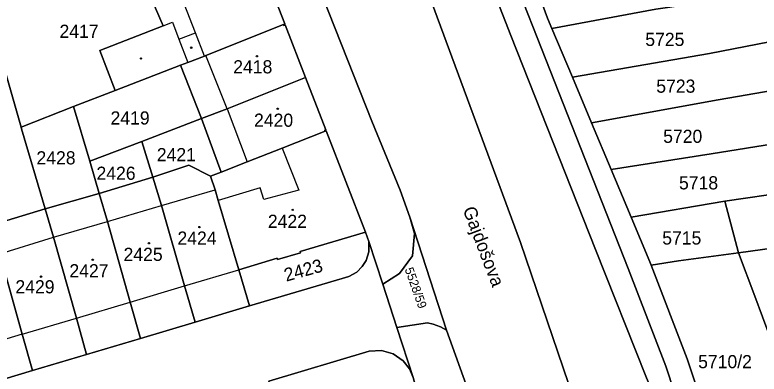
# Model space of a CAD drawing. Extents: x -596233 to -595156, y -1161235 to -1159375.
# Drawn here: x -595481.6 to -595385.4, y -1160581.2 to -1160534.7 of the extents above; entities that cross this region are included whole.
import ezdxf

# ---------------------------------------------------------------- set-up
doc = ezdxf.new("R2010")
doc.units = 0
for name, color, linetype in [('KN_CAR_KR', 7, 'Continuous'), ('KN_KULTURY', 7, 'Continuous'), ('KN_PARC_CIS_POZ', 7, 'Continuous'), ('KN_PARC_CIS_STAV', 7, 'Continuous'), ('KN_PARC_PLOCHA', 7, 'Continuous'), ('KN_ULICE', 7, 'Continuous'), ('parcely_l', 7, 'Continuous')]:
    doc.layers.add(name, color=color, linetype=linetype)

msp = doc.modelspace()

# ---------------------------------------------------------------- linework, layer by layer
at = {"layer": 'KN_CAR_KR'}
for points in [[(-595458.27, -1160537.08), (-595462.66, -1160525.8)], [(-595462.48, -1160536.17), (-595461.26, -1160535.7)], [(-595461.26, -1160535.7), (-595460.43, -1160537.89)], [(-595460.43, -1160537.89), (-595458.27, -1160537.08)], [(-595457.11, -1160540.06), (-595458.27, -1160537.08)], [(-595460.43, -1160537.89), (-595459.28, -1160540.9)], [(-595454.21, -1160546.88), (-595456.95, -1160540)], [(-595454.21, -1160546.88), (-595451.61, -1160553.74)], [(-595447.08, -1160551.98), (-595444.91, -1160557.37)], [(-595462.7, -1160559.38), (-595455.72, -1160557.33)], [(-595449.94, -1160557.09), (-595455.34, -1160558.72)], [(-595449.44, -1160558.61), (-595449.94, -1160557.09)], [(-595444.91, -1160557.37), (-595449.44, -1160558.61)], [(-595469.65, -1160561.42), (-595462.7, -1160559.38)], [(-595476.66, -1160563.47), (-595469.65, -1160561.42)], [(-595483.64, -1160565.62), (-595476.66, -1160563.47)], [(-595459.69, -1160569.75), (-595452.67, -1160567.66)], [(-595466.72, -1160571.84), (-595459.69, -1160569.75)], [(-595473.67, -1160573.91), (-595466.72, -1160571.84)], [(-595480.69, -1160576), (-595473.67, -1160573.91)], [(-595480.69, -1160576), (-595487.67, -1160578.08)]]:
    msp.add_lwpolyline(points, dxfattribs=at)
at = {"layer": 'KN_KULTURY'}
for centre, radius in [((-595458.83, -1160538.98), 0.09), ((-595458.83, -1160538.98), 0.0398), ((-595465.32, -1160540.38), 0.09), ((-595465.32, -1160540.38), 0.0398), ((-595450.34, -1160540.09), 0.09), ((-595450.34, -1160540.09), 0.0398), ((-595447.64, -1160546.87), 0.09), ((-595447.64, -1160546.87), 0.0398), ((-595445.71, -1160559.93), 0.09), ((-595445.71, -1160559.93), 0.0398), ((-595457.77, -1160562.16), 0.09), ((-595457.77, -1160562.16), 0.0398), ((-595464.31, -1160564.25), 0.09), ((-595464.31, -1160564.25), 0.0398), ((-595471.56, -1160566.38), 0.09), ((-595471.56, -1160566.38), 0.0398), ((-595478.25, -1160568.56), 0.09), ((-595478.25, -1160568.56), 0.0398)]:
    msp.add_circle(centre, radius, dxfattribs=at)
at = {"layer": 'KN_PARC_PLOCHA'}
for points in [[(-595372.46, -1160708.61), (-595394.62, -1160628.27), (-595399.34, -1160612.47), (-595409.37, -1160584.4), (-595416.28, -1160564.16), (-595427.75, -1160533.04), (-595463.86, -1160442.98)], [(-595463.86, -1160442.98), (-595427.75, -1160533.04), (-595416.28, -1160564.16), (-595409.37, -1160584.4), (-595399.34, -1160612.47), (-595394.62, -1160628.27), (-595372.46, -1160708.61)], [(-595450.45, -1160453.97), (-595440.26, -1160479.52), (-595435.02, -1160492.76), (-595428.41, -1160509.48), (-595417.51, -1160537.42), (-595406.58, -1160565.06), (-595400.06, -1160581.41), (-595392.54, -1160599.46), (-595391.18, -1160606.14), (-595389.9, -1160609.22), (-595382.6, -1160626.94)], [(-595395.18, -1160665.2), (-595403.64, -1160647.76), (-595408.31, -1160622.95), (-595419.59, -1160592.81), (-595425.82, -1160575.48), (-595430.55, -1160560.86), (-595431.84, -1160557.38), (-595435.5, -1160548.49), (-595451.35, -1160508.39), (-595458.09, -1160491.24), (-595459.53, -1160487.7), (-595467.14, -1160468.43)], [(-595383.61, -1160612.46), (-595386.19, -1160612.37), (-595387.16, -1160611.89), (-595392.95, -1160593.88), (-595397.47, -1160580.14), (-595402.33, -1160567.51), (-595427.63, -1160503.3)], [(-595451.35, -1160508.39), (-595435.5, -1160548.49), (-595431.84, -1160557.38), (-595430.55, -1160560.86), (-595429.95, -1160562.97), (-595430.22, -1160565.88), (-595431.91, -1160568.16), (-595434.08, -1160569.53), (-595435.88, -1160564.04), (-595436.29, -1160562.8), (-595441.37, -1160549.72), (-595441.51, -1160549.78), (-595441.57, -1160549.63), (-595441.43, -1160549.58), (-595444.04, -1160542.85), (-595446.69, -1160536.05), (-595446.86, -1160536.12), (-595446.91, -1160535.99), (-595446.74, -1160535.92), (-595452.21, -1160521.86)], [(-595414.7, -1160529.86), (-595412.76, -1160535.19), (-595412.2, -1160536.52), (-595409.56, -1160542.8), (-595407.09, -1160548.68), (-595404.56, -1160554.7), (-595401.96, -1160560.89), (-595399.54, -1160566.65), (-595399.37, -1160567.08), (-595394.73, -1160579.18), (-595390.17, -1160592.64), (-595389.97, -1160593.31), (-595388.61, -1160597.92), (-595388.25, -1160599.14), (-595385.18, -1160609.98)], [(-595486.39, -1160582.81), (-595479.38, -1160580.7), (-595472.38, -1160578.62), (-595465.4, -1160576.55), (-595458.33, -1160574.45), (-595451.28, -1160572.35), (-595439.33, -1160568.8), (-595438.46, -1160568.56), (-595437.43, -1160567.97), (-595436.73, -1160567.27), (-595436.23, -1160566.47), (-595435.88, -1160565.35), (-595435.88, -1160564.04), (-595434.08, -1160569.53), (-595432.24, -1160575.15), (-595430.13, -1160581.6), (-595430.61, -1160580.49), (-595431.44, -1160579.43), (-595432.73, -1160578.55), (-595434.24, -1160578.12), (-595435.84, -1160578.2), (-595448.81, -1160582.06)], [(-595409.09, -1160658.11), (-595410.68, -1160652.32), (-595414.02, -1160640.21), (-595416.14, -1160632.54), (-595419.14, -1160621.69), (-595422.02, -1160611.18), (-595424.94, -1160600.52), (-595430.13, -1160581.6), (-595432.24, -1160575.15), (-595428.3, -1160574.53), (-595427.56, -1160574.7), (-595426.61, -1160575.06), (-595425.82, -1160575.48), (-595419.59, -1160592.81), (-595408.31, -1160622.95), (-595403.64, -1160647.76), (-595395.18, -1160665.2)]]:
    msp.add_lwpolyline(points, dxfattribs=at)
for points in [[(-595387.16, -1160611.89), (-595387.99, -1160611.48), (-595389.9, -1160609.22), (-595391.18, -1160606.14), (-595392.54, -1160599.46), (-595400.06, -1160581.41), (-595406.58, -1160565.06), (-595417.51, -1160537.42), (-595428.41, -1160509.48), (-595435.02, -1160492.76), (-595432.17, -1160491.65), (-595427.63, -1160503.3), (-595402.33, -1160567.51), (-595397.47, -1160580.14), (-595392.95, -1160593.88)], [(-595446.91, -1160535.99), (-595456.95, -1160540), (-595457.11, -1160540.06), (-595459.28, -1160540.9), (-595460.22, -1160541.26), (-595468.67, -1160544.51), (-595470.65, -1160539.34), (-595462.48, -1160536.17), (-595466.42, -1160527), (-595462.66, -1160525.8), (-595452.21, -1160521.86), (-595446.74, -1160535.92)], [(-595485.49, -1160533.11), (-595480.83, -1160549.27), (-595480.77, -1160549.46), (-595477.74, -1160559.79), (-595484.7, -1160561.89), (-595494.86, -1160525.94), (-595488.16, -1160523.84)], [(-595468.67, -1160544.51), (-595474.06, -1160546.58), (-595480.83, -1160549.27), (-595485.49, -1160533.11), (-595468.37, -1160527.63), (-595466.42, -1160527), (-595462.48, -1160536.17), (-595470.65, -1160539.34)], [(-595394.87, -1160533.43), (-595398.75, -1160534.01), (-595412.2, -1160536.52), (-595412.76, -1160535.19), (-595414.7, -1160529.86), (-595396.24, -1160526.88)], [(-595382.51, -1160537.93), (-595391.82, -1160539.74), (-595409.56, -1160542.8), (-595412.2, -1160536.52), (-595398.75, -1160534.01), (-595394.87, -1160533.43), (-595383.5, -1160531.51)], [(-595444.04, -1160542.85), (-595454.21, -1160546.88), (-595457.49, -1160548.15), (-595460.22, -1160541.26), (-595459.28, -1160540.9), (-595457.11, -1160540.06), (-595456.95, -1160540), (-595446.91, -1160535.99), (-595446.86, -1160536.12), (-595446.69, -1160536.05)], [(-595381.56, -1160544.12), (-595383.48, -1160544.46), (-595390.72, -1160545.74), (-595407.09, -1160548.68), (-595409.56, -1160542.8), (-595391.82, -1160539.74), (-595382.51, -1160537.93)], [(-595457.49, -1160548.15), (-595465.21, -1160551.12), (-595471.96, -1160553.65), (-595474.06, -1160546.58), (-595468.67, -1160544.51), (-595460.22, -1160541.26)], [(-595441.51, -1160549.78), (-595447.08, -1160551.98), (-595451.61, -1160553.74), (-595454.98, -1160555.06), (-595457.49, -1160548.15), (-595454.21, -1160546.88), (-595444.04, -1160542.85), (-595441.43, -1160549.58), (-595441.57, -1160549.63)], [(-595382.47, -1160551.21), (-595391.59, -1160552.71), (-595404.56, -1160554.7), (-595407.09, -1160548.68), (-595390.72, -1160545.74), (-595383.48, -1160544.46)], [(-595471.96, -1160553.65), (-595470.73, -1160557.8), (-595477.74, -1160559.79), (-595480.77, -1160549.46), (-595480.83, -1160549.27), (-595474.06, -1160546.58)], [(-595454.98, -1160555.06), (-595456.35, -1160555.59), (-595459.16, -1160554.17), (-595463.82, -1160555.7), (-595465.21, -1160551.12), (-595457.49, -1160548.15)], [(-595436.29, -1160562.8), (-595444.74, -1160565.32), (-595444.7, -1160565.47), (-595447.68, -1160566.35), (-595447.73, -1160566.19), (-595452.67, -1160567.66), (-595455.34, -1160558.72), (-595455.72, -1160557.33), (-595456.35, -1160555.59), (-595454.98, -1160555.06), (-595451.61, -1160553.74), (-595447.08, -1160551.98), (-595441.51, -1160549.78), (-595441.37, -1160549.72)], [(-595463.82, -1160555.7), (-595470.73, -1160557.8), (-595471.96, -1160553.65), (-595465.21, -1160551.12)], [(-595381.52, -1160557.62), (-595389.85, -1160558.82), (-595401.96, -1160560.89), (-595404.56, -1160554.7), (-595391.59, -1160552.71), (-595382.47, -1160551.21)], [(-595456.35, -1160555.59), (-595455.72, -1160557.33), (-595455.34, -1160558.72), (-595452.67, -1160567.66), (-595451.28, -1160572.35), (-595458.33, -1160574.45), (-595459.69, -1160569.75), (-595462.7, -1160559.38), (-595463.82, -1160555.7), (-595459.16, -1160554.17)], [(-595458.33, -1160574.45), (-595465.4, -1160576.55), (-595466.72, -1160571.84), (-595469.65, -1160561.42), (-595470.73, -1160557.8), (-595463.82, -1160555.7), (-595462.7, -1160559.38), (-595459.69, -1160569.75)], [(-595366.16, -1160562.4), (-595370.7, -1160563.03), (-595381.58, -1160564.58), (-595388.06, -1160565.5), (-595389.85, -1160558.82), (-595381.52, -1160557.62), (-595371.51, -1160556.19), (-595368.42, -1160555.74)], [(-595465.4, -1160576.55), (-595472.38, -1160578.62), (-595473.67, -1160573.91), (-595476.66, -1160563.47), (-595477.74, -1160559.79), (-595470.73, -1160557.8), (-595469.65, -1160561.42), (-595466.72, -1160571.84)], [(-595388.06, -1160565.5), (-595395.84, -1160566.53), (-595399.37, -1160567.08), (-595399.54, -1160566.65), (-595401.96, -1160560.89), (-595389.85, -1160558.82)], [(-595472.38, -1160578.62), (-595479.38, -1160580.7), (-595480.69, -1160576), (-595483.64, -1160565.62), (-595484.65, -1160562.03), (-595484.7, -1160561.89), (-595477.74, -1160559.79), (-595476.66, -1160563.47), (-595473.67, -1160573.91)], [(-595425.82, -1160575.48), (-595426.61, -1160575.06), (-595427.56, -1160574.7), (-595428.3, -1160574.53), (-595432.24, -1160575.15), (-595434.08, -1160569.53), (-595431.91, -1160568.16), (-595430.22, -1160565.88), (-595429.95, -1160562.97), (-595430.55, -1160560.86)], [(-595479.38, -1160580.7), (-595486.39, -1160582.81), (-595487.67, -1160578.08), (-595490.67, -1160567.71), (-595491.67, -1160564.15), (-595484.65, -1160562.03), (-595483.64, -1160565.62), (-595480.69, -1160576)], [(-595435.88, -1160564.04), (-595435.88, -1160565.35), (-595436.23, -1160566.47), (-595436.73, -1160567.27), (-595437.43, -1160567.97), (-595438.46, -1160568.56), (-595439.33, -1160568.8), (-595451.28, -1160572.35), (-595452.67, -1160567.66), (-595447.73, -1160566.19), (-595447.68, -1160566.35), (-595444.7, -1160565.47), (-595444.74, -1160565.32), (-595436.29, -1160562.8)], [(-595378.77, -1160574.86), (-595383.96, -1160576.44), (-595385.96, -1160571.09), (-595388.06, -1160565.5), (-595381.58, -1160564.58), (-595380.21, -1160569.6)], [(-595383.96, -1160576.44), (-595381.28, -1160583.57), (-595386.35, -1160585.22), (-595384.2, -1160591.95), (-595385.36, -1160592.22), (-595389.97, -1160593.31), (-595390.17, -1160592.64), (-595394.73, -1160579.18), (-595399.37, -1160567.08), (-595395.84, -1160566.53), (-595388.06, -1160565.5), (-595385.96, -1160571.09)], [(-595430.13, -1160581.6), (-595424.94, -1160600.52), (-595434.69, -1160603.19), (-595434.96, -1160603.27), (-595439.2, -1160604.5), (-595441.84, -1160605.27), (-595443.65, -1160599.01), (-595444.39, -1160596.44), (-595444.62, -1160595.65), (-595447.33, -1160586.72), (-595448.81, -1160582.06), (-595435.84, -1160578.2), (-595434.24, -1160578.12), (-595432.73, -1160578.55), (-595431.44, -1160579.43), (-595430.61, -1160580.49)]]:
    msp.add_lwpolyline(points, close=True, dxfattribs=at)
at = {"layer": 'parcely_l'}
for points in [[(-595463.86, -1160442.98), (-595427.75, -1160533.04), (-595416.28, -1160564.16), (-595409.37, -1160584.4), (-595399.34, -1160612.47), (-595394.62, -1160628.27), (-595372.46, -1160708.61), (-595368.77, -1160707.68)], [(-595387.16, -1160611.89), (-595392.95, -1160593.88), (-595397.47, -1160580.14), (-595402.33, -1160567.51), (-595427.63, -1160503.3), (-595432.17, -1160491.65)], [(-595389.9, -1160609.22), (-595391.18, -1160606.14), (-595392.54, -1160599.46), (-595400.06, -1160581.41), (-595406.58, -1160565.06), (-595417.51, -1160537.42), (-595428.41, -1160509.48), (-595435.02, -1160492.76)], [(-595451.35, -1160508.39), (-595435.5, -1160548.49), (-595431.84, -1160557.38), (-595430.55, -1160560.86)], [(-595446.91, -1160535.99), (-595446.74, -1160535.92), (-595452.21, -1160521.86)], [(-595468.67, -1160544.51), (-595470.65, -1160539.34), (-595462.48, -1160536.17), (-595466.42, -1160527)], [(-595412.2, -1160536.52), (-595412.76, -1160535.19), (-595414.7, -1160529.86)], [(-595485.49, -1160533.11), (-595480.83, -1160549.27)], [(-595412.2, -1160536.52), (-595398.75, -1160534.01), (-595394.87, -1160533.43)], [(-595446.91, -1160535.99), (-595456.95, -1160540), (-595457.11, -1160540.06), (-595459.28, -1160540.9), (-595460.22, -1160541.26)], [(-595444.04, -1160542.85), (-595446.69, -1160536.05), (-595446.86, -1160536.12), (-595446.91, -1160535.99)], [(-595409.56, -1160542.8), (-595412.2, -1160536.52)], [(-595382.51, -1160537.93), (-595391.82, -1160539.74), (-595409.56, -1160542.8)], [(-595468.67, -1160544.51), (-595460.22, -1160541.26)], [(-595460.22, -1160541.26), (-595457.49, -1160548.15)], [(-595457.49, -1160548.15), (-595454.21, -1160546.88), (-595444.04, -1160542.85)], [(-595441.51, -1160549.78), (-595441.57, -1160549.63), (-595441.43, -1160549.58), (-595444.04, -1160542.85)], [(-595409.56, -1160542.8), (-595407.09, -1160548.68)], [(-595474.06, -1160546.58), (-595468.67, -1160544.51)], [(-595383.48, -1160544.46), (-595390.72, -1160545.74), (-595407.09, -1160548.68)], [(-595480.83, -1160549.27), (-595474.06, -1160546.58)], [(-595471.96, -1160553.65), (-595474.06, -1160546.58)], [(-595457.49, -1160548.15), (-595465.21, -1160551.12)], [(-595454.98, -1160555.06), (-595457.49, -1160548.15)], [(-595480.83, -1160549.27), (-595480.77, -1160549.46), (-595477.74, -1160559.79)], [(-595407.09, -1160548.68), (-595404.56, -1160554.7)], [(-595441.51, -1160549.78), (-595447.08, -1160551.98), (-595451.61, -1160553.74), (-595454.98, -1160555.06)], [(-595436.29, -1160562.8), (-595441.37, -1160549.72), (-595441.51, -1160549.78)], [(-595465.21, -1160551.12), (-595471.96, -1160553.65)], [(-595463.82, -1160555.7), (-595465.21, -1160551.12)], [(-595404.56, -1160554.7), (-595391.59, -1160552.71), (-595382.47, -1160551.21)], [(-595471.96, -1160553.65), (-595470.73, -1160557.8)], [(-595463.82, -1160555.7), (-595459.16, -1160554.17), (-595456.35, -1160555.59)], [(-595454.98, -1160555.06), (-595456.35, -1160555.59)], [(-595401.96, -1160560.89), (-595404.56, -1160554.7)], [(-595470.73, -1160557.8), (-595463.82, -1160555.7)], [(-595458.33, -1160574.45), (-595459.69, -1160569.75), (-595462.7, -1160559.38), (-595463.82, -1160555.7)], [(-595456.35, -1160555.59), (-595455.72, -1160557.33), (-595455.34, -1160558.72), (-595452.67, -1160567.66)], [(-595470.73, -1160557.8), (-595477.74, -1160559.79)], [(-595465.4, -1160576.55), (-595466.72, -1160571.84), (-595469.65, -1160561.42), (-595470.73, -1160557.8)], [(-595381.52, -1160557.62), (-595389.85, -1160558.82)], [(-595389.85, -1160558.82), (-595401.96, -1160560.89)], [(-595389.85, -1160558.82), (-595388.06, -1160565.5)], [(-595477.74, -1160559.79), (-595484.7, -1160561.89)], [(-595477.74, -1160559.79), (-595476.66, -1160563.47), (-595473.67, -1160573.91), (-595472.38, -1160578.62)], [(-595430.55, -1160560.86), (-595429.95, -1160562.97), (-595430.22, -1160565.88), (-595431.91, -1160568.16), (-595434.08, -1160569.53)], [(-595430.55, -1160560.86), (-595425.82, -1160575.48)], [(-595399.37, -1160567.08), (-595399.54, -1160566.65), (-595401.96, -1160560.89)], [(-595484.65, -1160562.03), (-595483.64, -1160565.62), (-595480.69, -1160576), (-595479.38, -1160580.7)], [(-595436.29, -1160562.8), (-595444.74, -1160565.32), (-595444.7, -1160565.47), (-595447.68, -1160566.35), (-595447.73, -1160566.19), (-595452.67, -1160567.66)], [(-595435.88, -1160564.04), (-595436.29, -1160562.8)], [(-595451.28, -1160572.35), (-595439.33, -1160568.8), (-595438.46, -1160568.56), (-595437.43, -1160567.97), (-595436.73, -1160567.27), (-595436.23, -1160566.47), (-595435.88, -1160565.35), (-595435.88, -1160564.04)], [(-595434.08, -1160569.53), (-595435.88, -1160564.04)], [(-595388.06, -1160565.5), (-595381.58, -1160564.58)], [(-595399.37, -1160567.08), (-595395.84, -1160566.53), (-595388.06, -1160565.5)], [(-595388.06, -1160565.5), (-595385.96, -1160571.09), (-595383.96, -1160576.44)], [(-595389.97, -1160593.31), (-595390.17, -1160592.64), (-595394.73, -1160579.18), (-595399.37, -1160567.08)], [(-595452.67, -1160567.66), (-595451.28, -1160572.35)], [(-595432.24, -1160575.15), (-595434.08, -1160569.53)], [(-595451.28, -1160572.35), (-595458.33, -1160574.45)], [(-595458.33, -1160574.45), (-595465.4, -1160576.55)], [(-595432.24, -1160575.15), (-595428.3, -1160574.53), (-595427.56, -1160574.7), (-595426.61, -1160575.06), (-595425.82, -1160575.48)], [(-595430.13, -1160581.6), (-595432.24, -1160575.15)], [(-595425.82, -1160575.48), (-595419.59, -1160592.81), (-595408.31, -1160622.95), (-595403.64, -1160647.76), (-595395.18, -1160665.2), (-595393.2, -1160673.97), (-595392.6, -1160684.27)], [(-595472.38, -1160578.62), (-595465.4, -1160576.55)], [(-595448.81, -1160582.06), (-595435.84, -1160578.2), (-595434.24, -1160578.12), (-595432.73, -1160578.55), (-595431.44, -1160579.43), (-595430.61, -1160580.49), (-595430.13, -1160581.6)], [(-595472.38, -1160578.62), (-595479.38, -1160580.7)], [(-595479.38, -1160580.7), (-595486.39, -1160582.81)]]:
    msp.add_lwpolyline(points, dxfattribs=at)

# ---------------------------------------------------------------- texts
at = {"layer": 'KN_PARC_CIS_POZ'}
for s, p in [('2417', (-595475.8666, -1160537.71)), ('2419', (-595469.2666, -1160548.91)), ('2421', (-595463.2866, -1160553.65)), ('2428', (-595478.8466, -1160554.06)), ('2426', (-595471.0866, -1160556.05))]:
    msp.add_text(s, height=1.7, dxfattribs=at).set_placement(p)
for s, height, rotation, p in [('2423', 1.7, 15.528261, (-595446.5529, -1160569.2144)), ('5528/59', 1.14, 289.559355, (-595431.2522, -1160567.5993))]:
    msp.add_text(s, height=height, rotation=rotation, dxfattribs=at).set_placement(p)
at = {"layer": 'KN_PARC_CIS_STAV'}
for s, p in [('5725', (-595400.1266, -1160538.76)), ('2418', (-595453.4066, -1160542.3)), ('5723', (-595398.7066, -1160544.8)), ('2420', (-595450.7166, -1160549.2)), ('5720', (-595397.8166, -1160551.28)), ('5718', (-595395.7666, -1160557.29)), ('2422', (-595448.9266, -1160562.26)), ('2424', (-595460.6166, -1160564.43)), ('5715', (-595397.9366, -1160564.41)), ('2425', (-595467.5866, -1160566.53)), ('2427', (-595474.5866, -1160568.65)), ('2429', (-595481.5666, -1160570.72)), ('5710/2', (-595393.2966, -1160580.39))]:
    msp.add_text(s, height=1.7, dxfattribs=at).set_placement(p)
at = {"layer": 'KN_ULICE'}
msp.add_text('Gajdošova', height=1.7, rotation=290.850059, dxfattribs=at).set_placement((-595423.7519, -1160559.8758))

doc.saveas('drawing.dxf')
